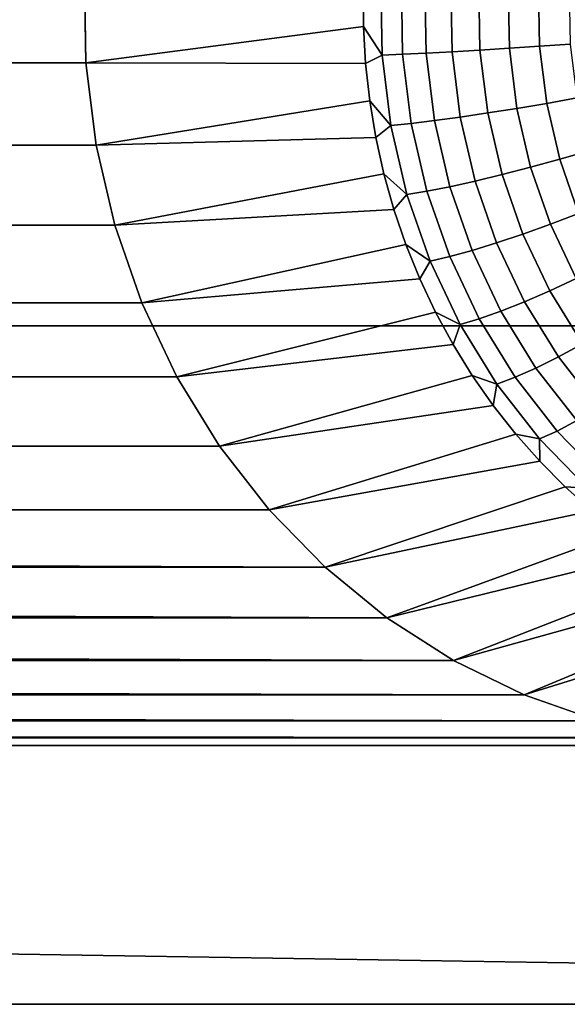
# Model space of a CAD drawing. Header units: metres. Extents: x -22 to 239, y -22 to 22.
# Tile 263 of 325: x 229.923 to 230.671, y -4.082 to -2.736. Entities that reach past the tile are written whole.
import ezdxf

# ---------------------------------------------------------------- set-up
doc = ezdxf.new("R2010")
doc.units = ezdxf.units.M
doc.layers.add('solid_10_151_033_XXX', color=7, linetype='CONTINUOUS')

msp = doc.modelspace()

# ---------------------------------------------------------------- linework, layer by layer
at = {"layer": 'solid_10_151_033_XXX'}
for points in [[(226.400345, -2.108289, 230.436478), (226.266357, -3.15476, 230.387711), (238.408035, -3.154758, 197.028763), (238.542007, -2.108287, 197.07753)], [(230.011154, -2.682257, 190.567108), (230.013138, -2.795258, 190.567825), (212.82666, -2.795258, 184.312469), (212.828659, -2.682257, 184.313187)], [(230.392685, -2.69444, 189.905609), (230.392685, -2.745419, 189.905609), (230.013138, -2.795258, 190.567825), (230.011154, -2.682257, 190.567108)], [(230.416321, -2.687539, 189.870987), (230.418015, -2.784665, 189.871613), (230.392685, -2.745419, 189.905609), (230.392685, -2.69444, 189.905609)], [(230.444336, -2.688126, 189.839859), (230.446014, -2.783492, 189.840469), (230.418015, -2.784665, 189.871613), (230.416321, -2.687539, 189.870987)], [(230.476425, -2.688909, 189.812927), (230.478058, -2.781926, 189.813522), (230.446014, -2.783492, 189.840469), (230.444336, -2.688126, 189.839859)], [(230.511948, -2.689874, 189.790741), (230.513535, -2.779998, 189.791306), (230.478058, -2.781926, 189.813522), (230.476425, -2.688909, 189.812927)], [(230.550201, -2.691002, 189.773712), (230.551727, -2.777744, 189.774261), (230.513535, -2.779998, 189.791306), (230.511948, -2.689874, 189.790741)], [(230.590469, -2.69227, 189.762177), (230.591919, -2.77521, 189.762711), (230.551727, -2.777744, 189.774261), (230.550201, -2.691002, 189.773712)], [(230.631927, -2.693653, 189.756363), (230.633316, -2.772445, 189.756866), (230.591919, -2.77521, 189.762711), (230.590469, -2.69227, 189.762177)], [(230.673798, -2.695126, 189.756393), (230.67511, -2.769502, 189.756866), (230.633316, -2.772445, 189.756866), (230.631927, -2.693653, 189.756363)], [(230.392685, -2.745419, 189.905609), (230.395477, -2.796311, 189.906631), (230.013138, -2.795258, 190.567825)], [(230.418015, -2.784665, 189.871613), (230.395477, -2.796311, 189.906631), (230.392685, -2.745419, 189.905609)], [(230.633316, -2.772445, 189.756866), (230.64299, -2.850576, 189.760391), (230.602097, -2.857456, 189.766403), (230.591919, -2.77521, 189.762711)], [(230.67511, -2.769502, 189.756866), (230.684235, -2.843254, 189.760193), (230.64299, -2.850576, 189.760391), (230.633316, -2.772445, 189.756866)], [(230.418015, -2.784665, 189.871613), (230.429932, -2.880977, 189.875946), (230.401031, -2.846946, 189.908646), (230.395477, -2.796311, 189.906631)], [(230.446014, -2.783492, 189.840469), (230.457718, -2.878059, 189.844727), (230.429932, -2.880977, 189.875946), (230.418015, -2.784665, 189.871613)], [(230.478058, -2.781926, 189.813522), (230.489471, -2.874163, 189.817673), (230.457718, -2.878059, 189.844727), (230.446014, -2.783492, 189.840469)], [(230.513535, -2.779998, 189.791306), (230.524582, -2.869365, 189.795334), (230.489471, -2.874163, 189.817673), (230.478058, -2.781926, 189.813522)], [(230.551727, -2.777744, 189.774261), (230.562378, -2.86376, 189.778137), (230.524582, -2.869365, 189.795334), (230.513535, -2.779998, 189.791306)], [(230.591919, -2.77521, 189.762711), (230.602097, -2.857456, 189.766403), (230.562378, -2.86376, 189.778137), (230.551727, -2.777744, 189.774261)], [(230.013138, -2.795258, 190.567825), (230.027039, -2.907563, 190.572891), (212.812775, -2.907563, 184.307404), (212.82666, -2.795258, 184.312469)], [(230.395477, -2.796311, 189.906631), (230.401031, -2.846946, 189.908646), (230.027039, -2.907563, 190.572891), (230.013138, -2.795258, 190.567825)], [(230.401031, -2.846946, 189.908646), (230.409348, -2.89715, 189.911682), (230.027039, -2.907563, 190.572891)], [(230.429932, -2.880977, 189.875946), (230.409348, -2.89715, 189.911682), (230.401031, -2.846946, 189.908646)], [(230.64299, -2.850576, 189.760391), (230.660812, -2.927064, 189.766876), (230.620865, -2.937972, 189.773239), (230.602097, -2.857456, 189.766403)], [(230.684235, -2.843254, 189.760193), (230.701065, -2.915456, 189.766312), (230.660812, -2.927064, 189.766876), (230.64299, -2.850576, 189.760391)], [(230.562378, -2.86376, 189.778137), (230.582001, -2.947967, 189.785278), (230.544968, -2.956854, 189.80275), (230.524582, -2.869365, 189.795334)], [(230.602097, -2.857456, 189.766403), (230.620865, -2.937972, 189.773239), (230.582001, -2.947967, 189.785278), (230.562378, -2.86376, 189.778137)], [(230.457718, -2.878059, 189.844727), (230.479294, -2.970637, 189.852585), (230.451904, -2.975264, 189.883957), (230.429932, -2.880977, 189.875946)], [(230.489471, -2.874163, 189.817673), (230.510513, -2.96446, 189.825333), (230.479294, -2.970637, 189.852585), (230.457718, -2.878059, 189.844727)], [(230.524582, -2.869365, 189.795334), (230.544968, -2.956854, 189.80275), (230.510513, -2.96446, 189.825333), (230.489471, -2.874163, 189.817673)], [(230.429932, -2.880977, 189.875946), (230.451904, -2.975264, 189.883957), (230.420395, -2.946755, 189.915695), (230.409348, -2.89715, 189.911682)], [(230.409348, -2.89715, 189.911682), (230.420395, -2.946755, 189.915695), (230.052597, -3.017292, 190.582199), (230.027039, -2.907563, 190.572891)], [(230.027039, -2.907563, 190.572891), (230.052597, -3.017292, 190.582199), (212.787201, -3.017292, 184.298096), (212.812775, -2.907563, 184.307404)], [(230.701065, -2.915456, 189.766312), (230.725372, -2.985199, 189.775162), (230.686569, -3.000947, 189.77626), (230.660812, -2.927064, 189.766876)], [(230.660812, -2.927064, 189.766876), (230.686569, -3.000947, 189.77626), (230.64798, -3.015746, 189.783112), (230.620865, -2.937972, 189.773239)], [(230.420395, -2.946755, 189.915695), (230.434143, -2.995592, 189.9207), (230.052597, -3.017292, 190.582199)], [(230.451904, -2.975264, 189.883957), (230.434143, -2.995592, 189.9207), (230.420395, -2.946755, 189.915695)], [(230.620865, -2.937972, 189.773239), (230.64798, -3.015746, 189.783112), (230.610352, -3.029306, 189.795593), (230.582001, -2.947967, 189.785278)], [(230.544968, -2.956854, 189.80275), (230.574448, -3.041363, 189.813477), (230.540924, -3.051683, 189.836411), (230.510513, -2.96446, 189.825333)], [(230.582001, -2.947967, 189.785278), (230.610352, -3.029306, 189.795593), (230.574448, -3.041363, 189.813477), (230.544968, -2.956854, 189.80275)], [(230.479294, -2.970637, 189.852585), (230.510468, -3.060063, 189.863922), (230.483658, -3.06634, 189.895508), (230.451904, -2.975264, 189.883957)], [(230.510513, -2.96446, 189.825333), (230.540924, -3.051683, 189.836411), (230.510468, -3.060063, 189.863922), (230.479294, -2.970637, 189.852585)], [(230.451904, -2.975264, 189.883957), (230.483658, -3.06634, 189.895508), (230.450531, -3.043496, 189.926666), (230.434143, -2.995592, 189.9207)], [(230.434143, -2.995592, 189.9207), (230.450531, -3.043496, 189.926666), (230.089615, -3.123432, 190.595657), (230.052597, -3.017292, 190.582199)], [(230.686569, -3.000947, 189.77626), (230.71994, -3.071297, 189.788406), (230.683105, -3.0898, 189.795898), (230.64798, -3.015746, 189.783112)], [(230.052597, -3.017292, 190.582199), (230.089615, -3.123432, 190.595657), (212.750198, -3.123432, 184.284637), (212.787201, -3.017292, 184.298096)], [(230.64798, -3.015746, 189.783112), (230.683105, -3.0898, 189.795898), (230.647095, -3.106755, 189.808975), (230.610352, -3.029306, 189.795593)], [(230.574448, -3.041363, 189.813477), (230.61261, -3.12183, 189.827377), (230.580322, -3.134733, 189.850739), (230.540924, -3.051683, 189.836411)], [(230.610352, -3.029306, 189.795593), (230.647095, -3.106755, 189.808975), (230.61261, -3.12183, 189.827377), (230.574448, -3.041363, 189.813477)], [(230.450531, -3.043496, 189.926666), (230.469498, -3.090306, 189.933563), (230.089615, -3.123432, 190.595657)], [(230.483658, -3.06634, 189.895508), (230.469498, -3.090306, 189.933563), (230.450531, -3.043496, 189.926666)], [(230.540924, -3.051683, 189.836411), (230.580322, -3.134733, 189.850739), (230.550858, -3.145211, 189.878632), (230.510468, -3.060063, 189.863922)], [(230.483658, -3.06634, 189.895508), (230.524811, -3.153059, 189.910477), (230.490997, -3.135862, 189.941391), (230.469498, -3.090306, 189.933563)], [(230.510468, -3.060063, 189.863922), (230.550858, -3.145211, 189.878632), (230.524811, -3.153059, 189.910477), (230.483658, -3.06634, 189.895508)], [(230.469498, -3.090306, 189.933563), (230.490997, -3.135862, 189.941391), (230.137512, -3.22443, 190.613098), (230.089615, -3.123432, 190.595657)], [(230.683105, -3.0898, 189.795898), (230.725815, -3.159203, 189.811432), (230.691757, -3.179339, 189.825226), (230.647095, -3.106755, 189.808975)], [(230.647095, -3.106755, 189.808975), (230.691757, -3.179339, 189.825226), (230.659012, -3.197243, 189.844269), (230.61261, -3.12183, 189.827377)], [(230.61261, -3.12183, 189.827377), (230.659012, -3.197243, 189.844269), (230.628204, -3.212567, 189.868179), (230.580322, -3.134733, 189.850739)], [(230.089615, -3.123432, 190.595657), (230.137512, -3.22443, 190.613098), (212.702286, -3.22443, 184.267197), (212.750198, -3.123432, 184.284637)], [(230.580322, -3.134733, 189.850739), (230.628204, -3.212567, 189.868179), (230.59996, -3.225011, 189.8965), (230.550858, -3.145211, 189.878632)], [(230.490997, -3.135862, 189.941391), (230.514954, -3.180011, 189.950119), (230.137512, -3.22443, 190.613098)], [(230.524811, -3.153059, 189.910477), (230.514954, -3.180011, 189.950119), (230.490997, -3.135862, 189.941391)], [(230.550858, -3.145211, 189.878632), (230.59996, -3.225011, 189.8965), (230.574814, -3.234332, 189.92868), (230.524811, -3.153059, 189.910477)], [(226.266357, -3.15476, 230.387711), (226.079346, -4.191936, 230.319641), (238.221008, -4.191934, 196.960693), (238.408035, -3.154758, 197.028763)], [(230.524811, -3.153059, 189.910477), (230.574814, -3.234332, 189.92868), (230.541275, -3.222603, 189.959686), (230.514954, -3.180011, 189.950119)], [(230.514954, -3.180011, 189.950119), (230.541275, -3.222603, 189.959686), (230.195755, -3.319083, 190.634293), (230.137512, -3.22443, 190.613098)], [(230.691757, -3.179339, 189.825226), (230.743774, -3.246146, 189.844162), (230.713058, -3.266654, 189.863937), (230.659012, -3.197243, 189.844269)], [(230.659012, -3.197243, 189.844269), (230.713058, -3.266654, 189.863937), (230.68399, -3.284206, 189.888474), (230.628204, -3.212567, 189.868179)], [(230.628204, -3.212567, 189.868179), (230.68399, -3.284206, 189.888474), (230.65715, -3.298459, 189.917313), (230.59996, -3.225011, 189.8965)], [(230.137512, -3.22443, 190.613098), (230.195755, -3.319083, 190.634293), (212.644043, -3.319083, 184.246002), (212.702286, -3.22443, 184.267197)], [(230.541275, -3.222603, 189.959686), (230.569885, -3.263495, 189.970108), (230.195755, -3.319083, 190.634293)], [(230.574814, -3.234332, 189.92868), (230.569885, -3.263495, 189.970108), (230.541275, -3.222603, 189.959686)], [(230.59996, -3.225011, 189.8965), (230.65715, -3.298459, 189.917313), (230.633041, -3.309136, 189.949875), (230.574814, -3.234332, 189.92868)], [(230.574814, -3.234332, 189.92868), (230.633041, -3.309136, 189.949875), (230.600677, -3.302547, 189.981308), (230.569885, -3.263495, 189.970108)], [(230.569885, -3.263495, 189.970108), (230.600677, -3.302547, 189.981308), (230.263626, -3.406259, 190.658997), (230.195755, -3.319083, 190.634293)], [(230.68399, -3.284206, 189.888474), (230.746948, -3.348748, 189.911392), (230.721695, -3.364632, 189.940811), (230.65715, -3.298459, 189.917313)], [(230.600677, -3.302547, 189.981308), (230.633545, -3.339628, 189.993271), (230.263626, -3.406259, 190.658997)], [(230.633041, -3.309136, 189.949875), (230.633545, -3.339628, 189.993271), (230.600677, -3.302547, 189.981308)], [(230.65715, -3.298459, 189.917313), (230.721695, -3.364632, 189.940811), (230.698792, -3.37653, 189.973801), (230.633041, -3.309136, 189.949875)], [(230.633041, -3.309136, 189.949875), (230.698792, -3.37653, 189.973801), (230.668396, -3.374611, 190.005966), (230.633545, -3.339628, 189.993271)], [(230.195755, -3.319083, 190.634293), (230.263626, -3.406259, 190.658997), (212.576172, -3.406259, 184.221298), (212.644043, -3.319083, 184.246002)], [(230.633545, -3.339628, 189.993271), (230.668396, -3.374611, 190.005966), (230.340134, -3.484689, 190.686844), (230.263626, -3.406259, 190.658997)], [(230.668396, -3.374611, 190.005966), (230.705093, -3.40738, 190.019318), (230.340134, -3.484689, 190.686844)], [(230.698792, -3.37653, 189.973801), (230.705093, -3.40738, 190.019318), (230.668396, -3.374611, 190.005966)], [(230.340134, -3.484689, 190.686844), (212.499664, -3.484689, 184.193451), (212.576172, -3.406259, 184.221298)], [(230.263626, -3.406259, 190.658997), (230.340134, -3.484689, 190.686844), (212.576172, -3.406259, 184.221298)], [(230.705093, -3.40738, 190.019318), (230.743515, -3.437822, 190.03331), (230.424591, -3.553645, 190.71759), (230.340134, -3.484689, 190.686844)], [(230.743515, -3.437822, 190.03331), (230.783539, -3.465836, 190.047867), (230.424591, -3.553645, 190.71759)], [(230.783539, -3.465836, 190.047867), (230.825027, -3.491325, 190.062973), (230.515549, -3.611975, 190.750702), (230.424591, -3.553645, 190.71759)], [(230.424591, -3.553645, 190.71759), (212.415222, -3.553645, 184.162704), (212.499664, -3.484689, 184.193451)], [(230.340134, -3.484689, 190.686844), (230.424591, -3.553645, 190.71759), (212.499664, -3.484689, 184.193451)], [(230.825027, -3.491325, 190.062973), (230.867828, -3.514204, 190.078552), (230.515549, -3.611975, 190.750702)], [(230.867828, -3.514204, 190.078552), (230.911819, -3.534396, 190.094559), (230.612274, -3.659191, 190.785904), (230.515549, -3.611975, 190.750702)], [(230.911819, -3.534396, 190.094559), (230.956833, -3.551832, 190.110947), (230.612274, -3.659191, 190.785904)], [(230.956833, -3.551832, 190.110947), (231.002731, -3.566453, 190.127655), (230.713242, -3.694549, 190.822647), (230.612274, -3.659191, 190.785904)], [(230.515549, -3.611975, 190.750702), (212.324249, -3.611975, 184.129593), (212.415222, -3.553645, 184.162704)], [(230.424591, -3.553645, 190.71759), (230.515549, -3.611975, 190.750702), (212.415222, -3.553645, 184.162704)], [(230.612274, -3.659191, 190.785904), (212.227524, -3.659191, 184.094391), (212.324249, -3.611975, 184.129593)], [(230.515549, -3.611975, 190.750702), (230.612274, -3.659191, 190.785904), (212.324249, -3.611975, 184.129593)], [(230.713242, -3.694549, 190.822647), (212.126556, -3.694549, 184.057648), (212.227524, -3.659191, 184.094391)], [(230.612274, -3.659191, 190.785904), (230.713242, -3.694549, 190.822647), (212.227524, -3.659191, 184.094391)], [(211.916565, -3.728225, 183.981216), (234.249344, -4.082078, 192.10968), (208.590469, -4.082082, 182.770615), (208.484268, -3.68303, 182.731964)], [(230.817291, -3.717651, 190.860519), (212.022507, -3.717651, 184.019775), (212.126556, -3.694549, 184.057648)], [(230.713242, -3.694549, 190.822647), (230.817291, -3.717651, 190.860519), (212.126556, -3.694549, 184.057648)], [(230.923248, -3.728225, 190.899078), (211.916565, -3.728225, 183.981216), (212.022507, -3.717651, 184.019775)], [(230.817291, -3.717651, 190.860519), (230.923248, -3.728225, 190.899078), (212.022507, -3.717651, 184.019775)], [(230.923248, -3.728225, 190.899078), (234.249344, -4.082078, 192.10968), (211.916565, -3.728225, 183.981216)], [(229.936691, -4.246202, 190.540009), (208.590469, -4.082082, 182.770615), (234.249344, -4.082078, 192.10968)], [(230.042908, -4.248319, 190.578659), (229.936691, -4.246202, 190.540009), (234.249344, -4.082078, 192.10968)], [(230.148438, -4.263105, 190.617081), (230.042908, -4.248319, 190.578659), (234.249344, -4.082078, 192.10968), (234.132324, -4.477501, 192.067093)]]:
    msp.add_3dface(points, dxfattribs=at)

doc.saveas('drawing.dxf')
